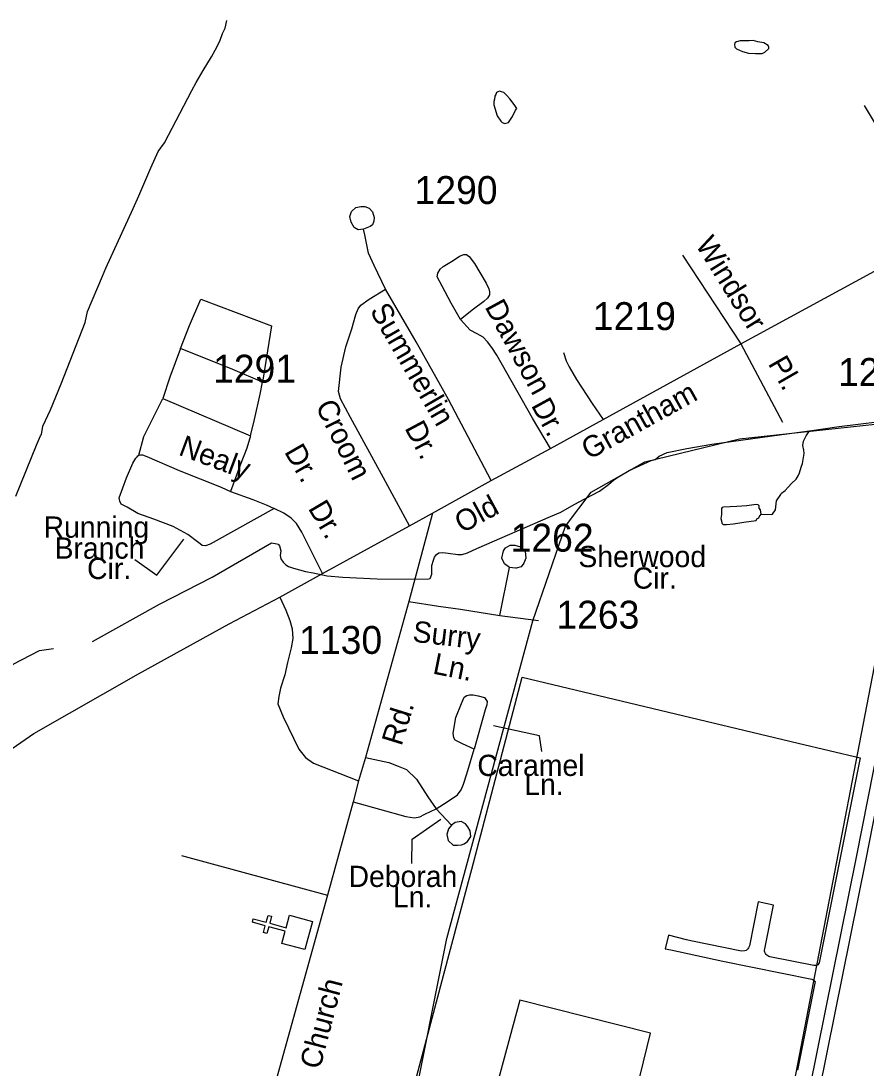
# Model space of a CAD drawing. Extents: x 2260773 to 2342389, y 552869 to 618546.
# Drawn here: x 2284444 to 2288230, y 577540 to 582228 of the extents above; entities that cross this region are included whole.
import ezdxf

# ---------------------------------------------------------------- set-up
doc = ezdxf.new("R2010")
doc.units = 0
for name, color, linetype in [('Exist Boundary Political City Limit New', 7, 'Continuous'), ('Exist Boundary Political Urban Extension UEB', 7, 'Continuous'), ('Exist Cultural Church CELL', 7, 'Continuous'), ('Exist Hydrographic Misc Water Feature', 7, 'Continuous'), ('Exist Road Non-System Type 51', 7, 'Continuous'), ('Exist Road Non-System Type 51 Label', 7, 'Continuous'), ('Exist Road Primary US Divided Attributed', 7, 'Continuous'), ('Exist Road Secondary Type 51 Attributed', 7, 'Continuous'), ('Exist Road Secondary Type 51 Label', 7, 'Continuous'), ('Exist Road Secondary Type 51 Number Label', 7, 'Continuous'), ('Map Preparation Boundary City Limit Buffer Line', 7, 'Continuous')]:
    doc.layers.add(name, color=color, linetype=linetype)

msp = doc.modelspace()

# ---------------------------------------------------------------- linework, layer by layer
at = {"layer": 'Exist Boundary Political City Limit New'}
for points in [[(2286189.8, 577398.9), (2286241.8, 577594.8), (2286292.5, 577785.2), (2286331.2, 577931.2), (2286449, 578374.8), (2286463.8, 578430.3), (2286690.2, 579289.2), (2287926.2, 578994.3), (2288204.5, 578927.9), (2288019.5, 578010)], [(2288019.5, 578010), (2288013.8, 578002.4), (2288008.2, 577999.2), (2287995.8, 577998.4), (2287799.8, 578037.8), (2287794.8, 578039.3), (2287790, 578041.6), (2287785.8, 578044.8), (2287782.2, 578048.5), (2287779.2, 578052.9), (2287777.2, 578057.7), (2287776, 578062.8), (2287775.8, 578068), (2287776.2, 578073.2), (2287815.8, 578269.2), (2287747, 578283.1), (2287707.8, 578087), (2287703.8, 578077.2), (2287700.8, 578073.1), (2287692.5, 578066.6), (2287687.8, 578064.4), (2287672.2, 578063.4), (2287445.2, 578109.1), (2287425.8, 578113.7), (2287345.2, 578135.2), (2287331, 578074.1), (2287355.2, 578068.9), (2287589.2, 578018.2), (2287987.8, 577938.2), (2287993, 577934.8), (2288002.8, 577926.4)], [(2288002.8, 577926.4), (2287922.8, 577529.7)], [(2287140, 577188.9), (2287264, 577695.9), (2286679.5, 577843.3), (2286242.5, 576225.4)]]:
    msp.add_lwpolyline(points, dxfattribs=at)
at = {"layer": 'Exist Boundary Political Urban Extension UEB'}
msp.add_line((2287895.1, 577405.1), (2288177.3, 578865.9), dxfattribs=at)
msp.add_lwpolyline([(2288177.3, 578865.9), (2288366.9, 579847.5), (2288582.3, 580340.1), (2288624.6, 580399.1)], dxfattribs=at)
at = {"layer": 'Exist Cultural Church CELL'}
msp.add_lwpolyline([(2285613.3, 578097.7), (2285628, 578152.7), (2285554.5, 578172.5), (2285546.2, 578141.6), (2285530.8, 578145.8), (2285539.1, 578176.7), (2285481, 578192.4), (2285485.2, 578207.8), (2285543.3, 578192.2), (2285551.6, 578223.1), (2285567, 578218.9), (2285558.7, 578188), (2285632.2, 578168.1), (2285647.3, 578223.8), (2285750.1, 578196), (2285716.1, 578069.9)], close=True, dxfattribs=at)
at = {"layer": 'Exist Hydrographic Misc Water Feature'}
for points in [[(2284421.1, 580099.6), (2284514.8, 580328.4), (2284532.6, 580370.7), (2284536.5, 580376.6), (2284542.1, 580412.7), (2284577.3, 580486.8), (2284624.5, 580603.4), (2284731.7, 580878), (2284743.2, 580926.2), (2284809.9, 581084.8), (2284825.2, 581121), (2284946.6, 581387.8), (2284972.3, 581444), (2285026.8, 581570.4), (2285058.4, 581642.7), (2285088.1, 581681.2), (2285174.2, 581847.9), (2285209.3, 581916), (2285229.4, 581952.3), (2285261, 582006.4), (2285298.1, 582066.8), (2285313.9, 582096.9), (2285335.8, 582137), (2285347.5, 582171.4), (2285359, 582195.2), (2285366.4, 582229.3)], [(2287706, 582139.3), (2287666, 582139.2), (2287650, 582134.7), (2287642.2, 582129), (2287640.4, 582122.8), (2287642.7, 582110.7), (2287650.6, 582103), (2287676.3, 582091), (2287704.4, 582083.6), (2287734.3, 582081.9), (2287764.5, 582081.8), (2287776.6, 582088.1), (2287794.6, 582104.1), (2287794.4, 582110.2), (2287792.3, 582118.2), (2287772, 582130.2), (2287746, 582133.7), (2287723.9, 582139.4), (2287706, 582139.3)], [(2286563.5, 581852.7), (2286578.2, 581803.1), (2286594.2, 581779.2), (2286600.4, 581773.4), (2286612.1, 581769.2), (2286618.4, 581769.4), (2286628.1, 581773.7), (2286646.1, 581799.8), (2286659.6, 581827.7), (2286665.6, 581835.7), (2286653.3, 581853.8), (2286635.2, 581879.6), (2286621.3, 581893.5), (2286606.9, 581907), (2286597.1, 581911), (2286588.9, 581913), (2286581.3, 581910.9), (2286575.2, 581907), (2286571.3, 581899), (2286567.4, 581890.7), (2286565.3, 581876.8), (2286563.3, 581867), (2286563.5, 581852.7)], [(2287976.5, 580392.9), (2288110.2, 580412.1), (2288377.8, 580444.8)], [(2284475.8, 574780.2), (2284538.8, 575198.7), (2284783.8, 575692.2), (2284977.8, 576285.2), (2285067.8, 576470.3), (2285216.9, 576536.1), (2285873.9, 576683.6), (2285981.7, 576753.5), (2286046.7, 576837.4), (2286192.7, 577319.9), (2286351.8, 578120.2), (2286737.8, 579542.2), (2286883.8, 579965.6), (2286998.8, 580117.4), (2287239.9, 580253.5), (2287662.7, 580356.5), (2288270.9, 580422.9)], [(2286941.8, 580073.5), (2287035.5, 580122.2), (2287076.9, 580152.5), (2287101.1, 580172.8), (2287121, 580186.8), (2287168.6, 580215.3), (2287268, 580260.4), (2287286.1, 580264.5), (2287303.7, 580278.9), (2287339.6, 580295), (2287427.8, 580313.7), (2287539.3, 580333), (2287852.4, 580375.9), (2287976.5, 580392.9)], [(2287760.4, 580019.1), (2287806.1, 580017.5), (2287811.8, 580019.5), (2287824.1, 580039.5), (2287829, 580079.7), (2287849.1, 580107.9), (2287851.4, 580114.1), (2287867.4, 580125.9), (2287880.7, 580140.1), (2287896.7, 580156.3), (2287916.6, 580176.5), (2287926.2, 580190.4), (2287932.4, 580204.5), (2287939.6, 580230.5), (2287946.1, 580246.6), (2287953.5, 580290.5), (2287951.5, 580306.6), (2287947.2, 580326.8), (2287950.8, 580346.5), (2287962.5, 580370.7), (2287976.5, 580392.9)], [(2284765.2, 579449.2), (2285065.4, 579616.1), (2285300.3, 579738), (2285566.7, 579890.5), (2285590.7, 579886.9), (2285596.6, 579884.8), (2285602.6, 579877), (2285608.7, 579855), (2285605, 579834.9), (2285609.2, 579818.9), (2285619.6, 579805.1), (2285631.1, 579793.2), (2285643.4, 579785.3), (2285665.5, 579777.5), (2285719.5, 579762.1), (2285753.5, 579756.5), (2285815.8, 579743.1), (2285886, 579737.8), (2286039.6, 579729.2), (2286263.7, 579729.1), (2286277.6, 579731.5), (2286285.6, 579751.4), (2286285, 579773.4), (2286285, 579789.2), (2286293, 579813.6), (2286296.5, 579827.6), (2286306.5, 579839.5), (2286316.6, 579845.7), (2286334.8, 579847.8), (2286358.8, 579844.2), (2286400.9, 579838.3), (2286420.3, 579838.5), (2286444.3, 579846.7), (2286486.4, 579865.1), (2286816.7, 580008.4), (2286862.6, 580028.6), (2286911.8, 580056.9), (2286941.8, 580073.5)], [(2287760.4, 580019.1), (2287757.7, 580039), (2287751.7, 580046.8), (2287751.3, 580057), (2287747.6, 580060.8), (2287737.4, 580062.7), (2287695.6, 580056.5), (2287651.9, 580054.1), (2287591.8, 580051.4), (2287586.1, 580049.4), (2287582, 580045.2), (2287582, 580017.6), (2287580.3, 579999.6), (2287582.4, 579989.6), (2287584.6, 579979.5), (2287590.4, 579973.4), (2287604.5, 579973.7), (2287636.7, 579976.1), (2287682.2, 579984.2), (2287738.2, 579990.8), (2287740.5, 579999), (2287749.9, 580002.8), (2287751.9, 580007), (2287760.4, 580019.1)]]:
    msp.add_lwpolyline(points, dxfattribs=at)
at = {"layer": 'Exist Road Non-System Type 51'}
for p, q in [((2287408.3, 581178.9), (2287669.4, 580781.8)), ((2287669.4, 580781.8), (2287855.7, 580431.7)), ((2285080.1, 580537.6), (2285473.4, 580370.8)), ((2286304.2, 578700.1), (2286373.9, 578626.9)), ((2285164.2, 578491.4), (2285818.1, 578313.3))]:
    msp.add_line(p, q, dxfattribs=at)
for points in [[(2288558.2, 581266.5), (2288384.7, 581580.1), (2288223.9, 581849.1)], [(2285979.7, 581294.7), (2285955.6, 581292.4), (2285937.6, 581302.4), (2285923.5, 581326.2), (2285917.2, 581352.2), (2285924.9, 581374.2), (2285944.8, 581392.4), (2285966.7, 581396.5), (2285984.7, 581396.8), (2286004.7, 581389), (2286018.8, 581373.1), (2286027.1, 581347.1), (2286025.4, 581331.2), (2286019.4, 581315.1), (2286009.5, 581306.9), (2285979.7, 581294.7)], [(2286414, 580890.9), (2286371.3, 580964), (2286331.5, 581040.8), (2286308.7, 581082.6), (2286311.6, 581097.8), (2286322, 581115.8), (2286336.2, 581128.1), (2286380.8, 581154.7), (2286408.3, 581174.6), (2286428.2, 581182.2), (2286440.5, 581182.2), (2286451.9, 581173.7), (2286475.6, 581142.4), (2286528.7, 581053.2), (2286541.1, 581028.5), (2286543.9, 581015.2), (2286543, 581001.9), (2286534.4, 580985.8), (2286518.3, 580971.6), (2286471.8, 580937.4), (2286414, 580890.9)], [(2285159.9, 580761.5), (2285199.1, 580864.8), (2285250.4, 580981.7), (2285566.7, 580862), (2285526.1, 580610.4)], [(2286816.1, 580314), (2286735.5, 580448.8), (2286576.2, 580730.6), (2286554.3, 580765.7), (2286534.4, 580790.3), (2286515.5, 580811.2), (2286488.9, 580826.4), (2286456.7, 580842.5), (2286414, 580890.9)], [(2285159.9, 580761.5), (2285111.4, 580633.2), (2285080.1, 580537.6)], [(2285526.1, 580610.4), (2285393.6, 580667.4), (2285159.9, 580761.5)], [(2286875.6, 580743.4), (2286887, 580706.4), (2286899.8, 580679.3), (2286932.5, 580622.4), (2287003.6, 580515.6), (2287052, 580443.1)], [(2285473.4, 580370.8), (2285490.5, 580443.6), (2285516.1, 580556.2), (2285526.1, 580610.4)], [(2284972, 580283.6), (2284994.6, 580366.6), (2285080.1, 580537.6)], [(2285473.4, 580370.8), (2285456.3, 580315.2), (2285426.3, 580238.3), (2285383.6, 580121.3)], [(2285578.7, 580044.5), (2285318.5, 579900.4), (2285292.4, 579885.3), (2285270.8, 579878), (2285255.7, 579879.2), (2285246.9, 579887), (2285234.7, 579895.8), (2285192.7, 579928.2), (2285125.7, 579964.8), (2285040.3, 579997.6), (2284967.8, 580021.8), (2284920.8, 580050.2), (2284893.8, 580064.5), (2284886.7, 580077.3), (2284883.8, 580092.9), (2284918, 580182.6), (2284945, 580248.1), (2284959.2, 580270.8), (2284964.3, 580276.6), (2284968.5, 580280.8), (2284972, 580283.6)], [(2284972, 580283.6), (2284980.2, 580284.9), (2284988.8, 580284.5), (2285009, 580278), (2285152.7, 580215.3), (2285341.2, 580139.9), (2285383.6, 580121.3)], [(2285383.6, 580121.3), (2285482.7, 580084.4), (2285542.5, 580061.6), (2285578.7, 580044.5)], [(2285795, 579754.2), (2285702.5, 579939.2), (2285678.3, 579977.6), (2285655.6, 580001.8), (2285622.8, 580024.6), (2285578.7, 580044.5)], [(2286633.5, 579781.2), (2286611.2, 579797), (2286598.9, 579822.9), (2286606.8, 579854.9), (2286614.7, 579868.9), (2286636.5, 579881.1), (2286656.5, 579881.3), (2286682.5, 579873.6), (2286702.7, 579853.8), (2286706.9, 579821.9), (2286697.2, 579799.9), (2286685.3, 579783.7), (2286663.4, 579777.6), (2286659.4, 579777.5), (2286633.5, 579781.2)], [(2285604.4, 579648.1), (2285631.2, 579589.3), (2285649, 579543.4), (2285659.3, 579506.3), (2285661.8, 579462.9), (2285654.2, 579420.8), (2285638.8, 579355.7), (2285626.1, 579300.8), (2285606.9, 579240.8), (2285599.3, 579202.5), (2285595.5, 579170.6), (2285619.7, 579111.9), (2285689.9, 578967.6), (2285719.2, 578929.3), (2285755, 578905), (2285956.6, 578825.9)], [(2284285.9, 578871.8), (2284240.7, 578913.4), (2284204.6, 578964), (2284154, 579027.2), (2284128.7, 579090.4), (2284119.7, 579159.1), (2284125.1, 579195.2), (2284144.1, 579216), (2284187.4, 579235.9), (2284221.8, 579254), (2284290.4, 579277.5), (2284342.7, 579299.1), (2284409.6, 579347.9), (2284526.9, 579409.4), (2284590.2, 579418.4)], [(2286474.5, 578967), (2286422.4, 578991), (2286389.9, 579007.9), (2286384.3, 579017.8), (2286380.1, 579038.9), (2286392.8, 579109.4), (2286418.1, 579171.5), (2286430.1, 579199.7), (2286442.1, 579208.1), (2286453.3, 579209.9), (2286470.9, 579210.4), (2286492.4, 579205.7), (2286521, 579198.2), (2286532.3, 579181.3), (2286531.2, 579165.8), (2286523.8, 579143.3), (2286474.5, 578967)], [(2285988.4, 578930.6), (2286092.3, 578907.3), (2286134.9, 578891.6), (2286171.9, 578876), (2286216.2, 578832.9), (2286267.2, 578753.8), (2286304.2, 578700.1)], [(2286304.2, 578700.1), (2286358.9, 578734.8), (2286400.7, 578763.1), (2286415.9, 578785), (2286427.4, 578810.6), (2286441.4, 578856.5), (2286474.5, 578967)], [(2285932.9, 578732.1), (2286169, 578665.7), (2286207.3, 578659.3), (2286231.5, 578664.4), (2286253.2, 578675.9), (2286304.2, 578700.1)], [(2286373.9, 578626.9), (2286360, 578610.8), (2286352.3, 578584.8), (2286358.5, 578558.9), (2286380.7, 578537), (2286400.7, 578537.2), (2286418.7, 578539.5), (2286430.6, 578543.6), (2286444.6, 578553.7), (2286460.5, 578575.8), (2286456.2, 578601.7), (2286445.9, 578619.7), (2286435.8, 578633.5), (2286415.8, 578643.3), (2286389.8, 578639), (2286373.9, 578626.9)]]:
    msp.add_lwpolyline(points, dxfattribs=at)
at = {"layer": 'Exist Road Non-System Type 51 Label'}
for points in [[(2284953.9, 579815.8), (2285053, 579746.1), (2285173.6, 579907)], [(2286777.3, 578956.4), (2286766.7, 579026.8), (2286562, 579071.6)], [(2286195.3, 578455), (2286197.5, 578563.8), (2286325.4, 578653.4)]]:
    msp.add_lwpolyline(points, dxfattribs=at)
at = {"layer": 'Exist Road Primary US Divided Attributed'}
for points in [[(2288672.5, 580293.8), (2288641.2, 580235.2), (2288604.1, 580161), (2288567, 580068.1), (2288521.5, 579960.1), (2288482.7, 579852.1), (2288440.5, 579722.2), (2288401.7, 579570.3), (2288341.1, 579268.2), (2288186.3, 578484.2), (2287941.4, 577270.2), (2287870.4, 576918.4)], [(2287914.5, 576909.9), (2287985.4, 577261.3), (2288230.3, 578475.4), (2288385.1, 579259), (2288449.7, 579552.7), (2288490.3, 579709.4), (2288530.8, 579833.8), (2288575.4, 579939.9), (2288624.4, 580058), (2288661.5, 580145.8), (2288688.5, 580198.1), (2288718.1, 580251.5)]]:
    msp.add_lwpolyline(points, dxfattribs=at)
at = {"layer": 'Exist Road Secondary Type 51 Attributed'}
for p, q in [((2287669.4, 580781.8), (2288558.2, 581266.5)), ((2286288.6, 580024.6), (2286551, 580169.8)), ((2286288.6, 580024.6), (2286182.6, 579628.9)), ((2286184.7, 579967.7), (2286288.6, 580024.6)), ((2286589.4, 579566.3), (2286633.5, 579781.2)), ((2286589.4, 579566.3), (2286763.1, 579544.1))]:
    msp.add_line(p, q, dxfattribs=at)
for points in [[(2286077.6, 581027.1), (2286027.1, 581132.4), (2286001.5, 581187.9), (2285984.4, 581270.5), (2285979.7, 581294.7)], [(2286184.7, 579967.7), (2286069, 580182.1), (2285921.1, 580452.1), (2285875.6, 580536), (2285867, 580568.8), (2285878.4, 580677), (2285899.8, 580768), (2285927.2, 580849.5), (2285943.9, 580913.2), (2285955.7, 580938.4), (2285966.6, 580954.5), (2286005, 580981.5), (2286077.6, 581027.1)], [(2286551, 580169.8), (2286359.5, 580532.3), (2286215.3, 580790.3), (2286077.6, 581027.1)], [(2286551, 580169.8), (2286816.1, 580314), (2287052, 580443.1), (2287669.4, 580781.8)], [(2283881.3, 578436.3), (2283951.8, 578526.7), (2284051.1, 578645.9), (2284192, 578790.5), (2284244.3, 578841.1), (2284285.9, 578871.8), (2284385.2, 578956.7), (2284502.6, 579038), (2284971.2, 579304.6), (2285376.6, 579527.7), (2285604.4, 579648.1), (2285795, 579754.2), (2286184.7, 579967.7)], [(2286182.6, 579628.9), (2285988.4, 578930.6), (2285956.6, 578825.9), (2285932.9, 578732.1), (2285818.1, 578313.3), (2285572.8, 577433.4), (2285299.1, 576452.9)], [(2286182.6, 579628.9), (2286314.9, 579607.6), (2286413, 579594.8), (2286589.4, 579566.3)]]:
    msp.add_lwpolyline(points, dxfattribs=at)
at = {"layer": 'Map Preparation Boundary City Limit Buffer Line'}
for points in [[(2286189.8, 577398.9), (2286241.8, 577594.8), (2286292.5, 577785.2), (2286331.2, 577931.2), (2286449, 578374.8), (2286463.8, 578430.3), (2286690.2, 579289.2), (2287926.2, 578994.3), (2288204.5, 578927.9), (2288019.5, 578010)], [(2288019.5, 578010), (2288013.8, 578002.4), (2288008.2, 577999.2), (2287995.8, 577998.4), (2287799.8, 578037.8), (2287794.8, 578039.3), (2287790, 578041.6), (2287785.8, 578044.8), (2287782.2, 578048.5), (2287779.2, 578052.9), (2287777.2, 578057.7), (2287776, 578062.8), (2287775.8, 578068), (2287776.2, 578073.2), (2287815.8, 578269.2), (2287747, 578283.1), (2287707.8, 578087), (2287703.8, 578077.2), (2287700.8, 578073.1), (2287692.5, 578066.6), (2287687.8, 578064.4), (2287672.2, 578063.4), (2287445.2, 578109.1), (2287425.8, 578113.7), (2287345.2, 578135.2), (2287331, 578074.1), (2287355.2, 578068.9), (2287589.2, 578018.2), (2287987.8, 577938.2), (2287993, 577934.8), (2288002.8, 577926.4)], [(2288002.8, 577926.4), (2287922.8, 577529.7)], [(2287140, 577188.9), (2287264, 577695.9), (2286679.5, 577843.3), (2286242.5, 576225.4)]]:
    msp.add_lwpolyline(points, dxfattribs=at)

# ---------------------------------------------------------------- texts
at = {"layer": 'Exist Road Non-System Type 51 Label'}
for s, rotation, p in [('Windsor', 301.8418, (2287463.5, 581226.5)), ('Dawson', 298.6196, (2286520.3, 580947.9)), ('Pl.', 299.943, (2287788.9, 580693.4)), ('Dr.', 298.6196, (2286727.8, 580506.9)), ('Nealy', 339.4887, (2285145.9, 580286.4)), ('Dr.', 300.6339, (2285728.4, 580045.9))]:
    msp.add_text(s, height=95, rotation=rotation, dxfattribs=at).set_placement(p)
for s, p in [('Running', (2284545.7, 579914)), ('Branch', (2284595.1, 579820.1)), ('Cir.', (2284740.7, 579728.9)), ('Caramel', (2286489, 578847.3)), ('Ln.', (2286699.3, 578762)), ('Deborah', (2285912, 578350.3)), ('Ln.', (2286110.9, 578258.5))]:
    msp.add_text(s, height=95, dxfattribs=at).set_placement(p)
at = {"layer": 'Exist Road Secondary Type 51 Label'}
for s, rotation, p in [('Summerlin', 300.0914, (2286005.5, 580930.3)), ('Grantham', 29.0337, (2286988.9, 580260.6)), ('Croom', 296.7376, (2285761.7, 580503.3)), ('Dr.', 298.013, (2286161.1, 580405.5)), ('Dr.', 299.9525, (2285621.9, 580298.9)), ('Old', 28.6611, (2286420.5, 579931.8)), ('Surry', 353.286, (2286195.6, 579448.8)), ('Ln.', 348.6834, (2286285.1, 579306.3)), ('Rd.', 72.8277, (2286149, 578978.1)), ('Church', 75.3592, (2285783.8, 577529.8))]:
    msp.add_text(s, height=95, rotation=rotation, dxfattribs=at).set_placement(p)
for s, p in [('Sherwood', (2286941.6, 579782.2)), ('Cir.', (2287185.1, 579685.9))]:
    msp.add_text(s, height=95, dxfattribs=at).set_placement(p)
at = {"layer": 'Exist Road Secondary Type 51 Number Label'}
for s, p in [('1290', (2286207.7, 581408.1)), ('1219', (2287006.5, 580843.6)), ('1291', (2285305.1, 580608.3)), ('1222', (2288104.7, 580593.4)), ('1262', (2286638, 579851.6)), ('1263', (2286842.9, 579506.9)), ('1130', (2285690.7, 579393.8))]:
    msp.add_text(s, height=125, dxfattribs=at).set_placement(p)

doc.saveas('drawing.dxf')
